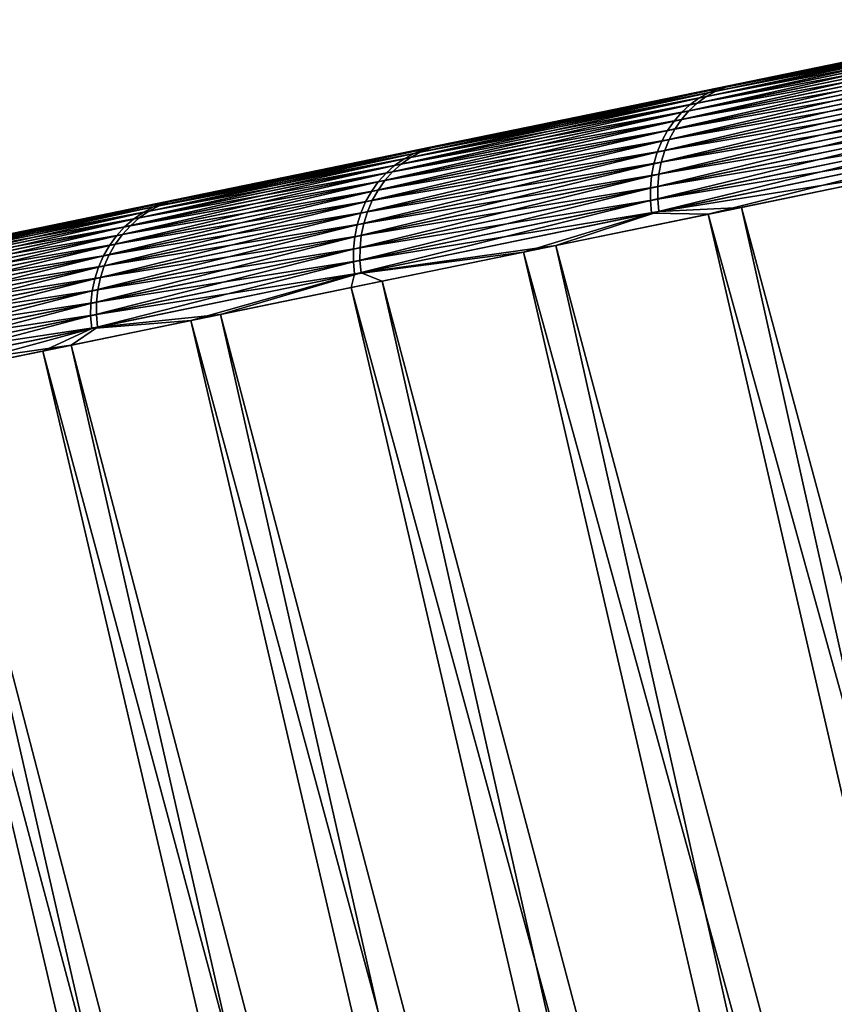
# Model space of a CAD drawing. Header units: millimetres. Extents: x 10 to 447, y 85 to 3287.
# Tile 371 of 548: x 351.68 to 355.15, y 3265.67 to 3269.86. Entities that reach past the tile are written whole.
import ezdxf

# ---------------------------------------------------------------- set-up
doc = ezdxf.new("R2010")
doc.units = ezdxf.units.MM
doc.header["$LTSCALE"] = 6.999206
for name, color, linetype in [('23', 7, 'CONTINUOUS'), ('26', 7, 'CONTINUOUS'), ('40', 7, 'CONTINUOUS')]:
    doc.layers.add(name, color=color, linetype=linetype)

msp = doc.modelspace()

# ---------------------------------------------------------------- linework, layer by layer
at = {"layer": '23', "color": 67, "linetype": 'Continuous', "true_color": 0x697045}
for points in [[(355.8469, 3269.8155, -73.8589), (355.005, 3269.6423, -72.4576), (355.3701, 3269.7174, -25.9978), (355.8469, 3269.8155, -73.8589)], [(355.3701, 3269.7174, -25.9978), (355.005, 3269.6423, -72.4576), (354.5563, 3269.55, -27.4162), (355.3701, 3269.7174, -25.9978)], [(355.005, 3269.6423, -72.4576), (354.2136, 3269.4795, -71.0261), (354.5563, 3269.55, -27.4162), (355.005, 3269.6423, -72.4576)], [(354.5563, 3269.55, -27.4162), (354.2136, 3269.4795, -71.0261), (353.7936, 3269.3931, -28.8638), (354.5563, 3269.55, -27.4162)], [(354.2136, 3269.4795, -71.0261), (353.4737, 3269.3273, -69.5661), (353.7936, 3269.3931, -28.8638), (354.2136, 3269.4795, -71.0261)], [(353.7936, 3269.3931, -28.8638), (353.4737, 3269.3273, -69.5661), (353.0829, 3269.2469, -30.3389), (353.7936, 3269.3931, -28.8638)], [(353.4737, 3269.3273, -69.5661), (352.7864, 3269.1859, -68.0796), (353.0829, 3269.2469, -30.3389), (353.4737, 3269.3273, -69.5661)], [(353.0829, 3269.2469, -30.3389), (352.7864, 3269.1859, -68.0796), (352.4253, 3269.1117, -31.8394), (353.0829, 3269.2469, -30.3389)], [(352.7864, 3269.1859, -68.0796), (352.1524, 3269.0555, -66.5685), (352.4253, 3269.1117, -31.8394), (352.7864, 3269.1859, -68.0796)], [(352.4253, 3269.1117, -31.8394), (352.1524, 3269.0555, -66.5685), (351.8217, 3268.9875, -33.3633), (352.4253, 3269.1117, -31.8394)], [(352.1524, 3269.0555, -66.5685), (351.5728, 3268.9363, -65.0349), (351.8217, 3268.9875, -33.3633), (352.1524, 3269.0555, -66.5685)], [(351.8217, 3268.9875, -33.3633), (351.5728, 3268.9363, -65.0349), (351.2727, 3268.8746, -34.9086), (351.8217, 3268.9875, -33.3633)]]:
    msp.add_3dface(points, dxfattribs=at)
at = {"layer": '26', "color": 67, "linetype": 'Continuous', "true_color": 0x697045}
for points in [[(355.5951, 3269.2354, -24.8592), (354.7563, 3269.0628, -26.247), (359.7538, 3250.4959, -25.6409), (355.5951, 3269.2354, -24.8592)], [(355.4505, 3269.2056, -73.9864), (359.7538, 3250.4959, -73.4362), (354.6148, 3269.0337, -72.5846), (355.4505, 3269.2056, -73.9864)], [(354.6148, 3269.0337, -72.5846), (358.9331, 3250.3271, -72.0436), (353.8289, 3268.8721, -71.1531), (354.6148, 3269.0337, -72.5846)], [(354.7563, 3269.0628, -26.247), (353.9666, 3268.9004, -27.6644), (358.9331, 3250.3271, -27.0335), (354.7563, 3269.0628, -26.247)], [(359.7538, 3250.4959, -73.4362), (358.9331, 3250.3271, -72.0436), (354.6148, 3269.0337, -72.5846), (359.7538, 3250.4959, -73.4362)], [(359.7538, 3250.4959, -25.6409), (354.7563, 3269.0628, -26.247), (358.9331, 3250.3271, -27.0335), (359.7538, 3250.4959, -25.6409)], [(353.9666, 3268.9004, -27.6644), (353.2269, 3268.7483, -29.1096), (358.1621, 3250.1686, -28.4554), (353.9666, 3268.9004, -27.6644)], [(358.9331, 3250.3271, -27.0335), (353.9666, 3268.9004, -27.6644), (358.1621, 3250.1686, -28.4554), (358.9331, 3250.3271, -27.0335)], [(353.8289, 3268.8721, -71.1531), (358.1621, 3250.1686, -70.6217), (353.0939, 3268.7209, -69.6938), (353.8289, 3268.8721, -71.1531)], [(358.9331, 3250.3271, -72.0436), (358.1621, 3250.1686, -70.6217), (353.8289, 3268.8721, -71.1531), (358.9331, 3250.3271, -72.0436)], [(353.2269, 3268.7483, -29.1096), (352.5382, 3268.6066, -30.581), (357.442, 3250.0204, -29.9049), (353.2269, 3268.7483, -29.1096)], [(358.1621, 3250.1686, -28.4554), (353.2269, 3268.7483, -29.1096), (357.442, 3250.0204, -29.9049), (358.1621, 3250.1686, -28.4554)], [(353.0939, 3268.7209, -69.6938), (357.442, 3250.0204, -69.1722), (352.4108, 3268.5804, -68.2084), (353.0939, 3268.7209, -69.6938)], [(358.1621, 3250.1686, -70.6217), (357.442, 3250.0204, -69.1722), (353.0939, 3268.7209, -69.6938), (358.1621, 3250.1686, -70.6217)], [(352.5382, 3268.6066, -30.581), (351.9013, 3268.4756, -32.0764), (356.7735, 3249.8829, -31.3799), (352.5382, 3268.6066, -30.581)], [(357.442, 3250.0204, -29.9049), (352.5382, 3268.6066, -30.581), (356.7735, 3249.8829, -31.3799), (357.442, 3250.0204, -29.9049)], [(352.4108, 3268.5804, -68.2084), (356.7735, 3249.8829, -67.6972), (351.7803, 3268.4507, -66.6989), (352.4108, 3268.5804, -68.2084)], [(357.442, 3250.0204, -69.1722), (356.7735, 3249.8829, -67.6972), (352.4108, 3268.5804, -68.2084), (357.442, 3250.0204, -69.1722)], [(351.7803, 3268.4507, -66.6989), (356.1577, 3249.7563, -66.1985), (351.2033, 3268.332, -65.1672), (351.7803, 3268.4507, -66.6989)], [(351.9013, 3268.4756, -32.0764), (351.3172, 3268.3555, -33.5942), (356.1577, 3249.7563, -32.8786), (351.9013, 3268.4756, -32.0764)], [(356.7735, 3249.8829, -67.6972), (356.1577, 3249.7563, -66.1985), (351.7803, 3268.4507, -66.6989), (356.7735, 3249.8829, -67.6972)], [(356.7735, 3249.8829, -31.3799), (351.9013, 3268.4756, -32.0764), (356.1577, 3249.7563, -32.8786), (356.7735, 3249.8829, -31.3799)], [(351.3172, 3268.3555, -33.5942), (350.7865, 3268.2463, -35.1322), (355.5953, 3249.6406, -34.399), (351.3172, 3268.3555, -33.5942)], [(356.1577, 3249.7563, -32.8786), (351.3172, 3268.3555, -33.5942), (355.5953, 3249.6406, -34.399), (356.1577, 3249.7563, -32.8786)], [(351.2033, 3268.332, -65.1672), (355.5953, 3249.6406, -64.6781), (350.6806, 3268.2245, -63.6154), (351.2033, 3268.332, -65.1672)], [(356.1577, 3249.7563, -66.1985), (355.5953, 3249.6406, -64.6781), (351.2033, 3268.332, -65.1672), (356.1577, 3249.7563, -66.1985)], [(350.7865, 3268.2463, -35.1322), (350.3099, 3268.1483, -36.6886), (355.087, 3249.536, -35.9392), (350.7865, 3268.2463, -35.1322)], [(355.5953, 3249.6406, -34.399), (350.7865, 3268.2463, -35.1322), (355.087, 3249.536, -35.9392), (355.5953, 3249.6406, -34.399)], [(350.2128, 3268.1283, -62.0455), (350.6806, 3268.2245, -63.6154), (352.0522, 3260.5861, -62.0466), (350.2128, 3268.1283, -62.0455)], [(355.5953, 3249.6406, -64.6781), (355.087, 3249.536, -63.1379), (350.6806, 3268.2245, -63.6154), (355.5953, 3249.6406, -64.6781)], [(350.6806, 3268.2245, -63.6154), (355.087, 3249.536, -63.1379), (353.9981, 3252.6076, -62.0478), (350.6806, 3268.2245, -63.6154)], [(352.0522, 3260.5861, -62.0466), (350.6806, 3268.2245, -63.6154), (353.9981, 3252.6076, -62.0478), (352.0522, 3260.5861, -62.0466)], [(350.3099, 3268.1483, -36.6886), (349.888, 3268.0615, -38.2614), (354.6335, 3249.4428, -37.4971), (350.3099, 3268.1483, -36.6886)], [(355.087, 3249.536, -35.9392), (350.3099, 3268.1483, -36.6886), (354.6335, 3249.4428, -37.4971), (355.087, 3249.536, -35.9392)], [(349.888, 3268.0615, -38.2614), (349.5214, 3267.9861, -39.8485), (354.2354, 3249.3609, -39.0707), (349.888, 3268.0615, -38.2614)], [(354.6335, 3249.4428, -37.4971), (349.888, 3268.0615, -38.2614), (354.2354, 3249.3609, -39.0707), (354.6335, 3249.4428, -37.4971)], [(349.5214, 3267.9861, -39.8485), (349.2105, 3267.9221, -41.448), (353.8931, 3249.2905, -40.6579), (349.5214, 3267.9861, -39.8485)], [(354.2354, 3249.3609, -39.0707), (349.5214, 3267.9861, -39.8485), (353.8931, 3249.2905, -40.6579), (354.2354, 3249.3609, -39.0707)], [(349.2105, 3267.9221, -41.448), (350.8009, 3260.4816, -42.7175), (353.6073, 3249.2317, -42.2567), (349.2105, 3267.9221, -41.448)], [(353.8931, 3249.2905, -40.6579), (349.2105, 3267.9221, -41.448), (353.6073, 3249.2317, -42.2567), (353.8931, 3249.2905, -40.6579)]]:
    msp.add_3dface(points, dxfattribs=at)
at = {"layer": '40', "color": 67, "linetype": 'Continuous', "true_color": 0x697045}
for points in [[(355.3701, 3269.7174, -25.9978), (354.6907, 3269.5747, -27.0668), (356.0867, 3269.8619, -24.7425), (355.3701, 3269.7174, -25.9978)], [(354.6907, 3269.5747, -27.0668), (356.0451, 3269.8446, -24.7135), (356.0867, 3269.8619, -24.7425), (354.6907, 3269.5747, -27.0668)], [(355.9711, 3269.8149, -74.3381), (354.5752, 3269.5277, -72.0063), (356.0106, 3269.8375, -74.3099), (355.9711, 3269.8149, -74.3381)], [(356.0106, 3269.8375, -74.3099), (354.5752, 3269.5277, -72.0063), (354.6163, 3269.5507, -71.9807), (356.0106, 3269.8375, -74.3099)], [(354.6064, 3269.5342, -27.0149), (355.9688, 3269.7944, -24.6578), (356.0056, 3269.822, -24.6852), (354.6064, 3269.5342, -27.0149)], [(354.6064, 3269.5342, -27.0149), (356.0056, 3269.822, -24.6852), (354.6475, 3269.5571, -27.0406), (354.6064, 3269.5342, -27.0149)], [(356.0106, 3269.8375, -74.3099), (354.6163, 3269.5507, -71.9807), (356.0523, 3269.8548, -74.281), (356.0106, 3269.8375, -74.3099)], [(356.0523, 3269.8548, -74.281), (354.6163, 3269.5507, -71.9807), (354.6595, 3269.5683, -71.9546), (356.0523, 3269.8548, -74.281)], [(354.6475, 3269.5571, -27.0406), (356.0056, 3269.822, -24.6852), (356.0451, 3269.8446, -24.7135), (354.6475, 3269.5571, -27.0406)], [(354.6475, 3269.5571, -27.0406), (356.0451, 3269.8446, -24.7135), (354.6907, 3269.5747, -27.0668), (354.6475, 3269.5571, -27.0406)], [(355.8469, 3269.8155, -73.8589), (356.0523, 3269.8548, -74.281), (354.6595, 3269.5683, -71.9546), (355.8469, 3269.8155, -73.8589)], [(355.9003, 3269.7549, -74.3913), (354.5014, 3269.4672, -72.0545), (355.9342, 3269.7873, -74.3654), (355.9003, 3269.7549, -74.3913)], [(355.9342, 3269.7873, -74.3654), (354.5014, 3269.4672, -72.0545), (354.5367, 3269.4998, -72.031), (355.9342, 3269.7873, -74.3654)], [(355.9342, 3269.7873, -74.3654), (354.5367, 3269.4998, -72.031), (355.9711, 3269.8149, -74.3381), (355.9342, 3269.7873, -74.3654)], [(355.9711, 3269.8149, -74.3381), (354.5367, 3269.4998, -72.031), (354.5752, 3269.5277, -72.0063), (355.9711, 3269.8149, -74.3381)], [(354.568, 3269.5062, -26.9902), (355.9349, 3269.7621, -24.6318), (355.9688, 3269.7944, -24.6578), (354.568, 3269.5062, -26.9902)], [(354.568, 3269.5062, -26.9902), (355.9688, 3269.7944, -24.6578), (354.6064, 3269.5342, -27.0149), (354.568, 3269.5062, -26.9902)], [(355.005, 3269.6423, -72.4576), (355.8469, 3269.8155, -73.8589), (354.6595, 3269.5683, -71.9546), (355.005, 3269.6423, -72.4576)], [(355.8698, 3269.7183, -74.4157), (354.4695, 3269.4303, -72.0766), (355.9003, 3269.7549, -74.3913), (355.8698, 3269.7183, -74.4157)], [(355.9003, 3269.7549, -74.3913), (354.4695, 3269.4303, -72.0766), (354.5014, 3269.4672, -72.0545), (355.9003, 3269.7549, -74.3913)], [(354.5327, 3269.4736, -26.9666), (355.9044, 3269.7254, -24.6074), (355.9349, 3269.7621, -24.6318), (354.5327, 3269.4736, -26.9666)], [(354.5327, 3269.4736, -26.9666), (355.9349, 3269.7621, -24.6318), (354.568, 3269.5062, -26.9902), (354.5327, 3269.4736, -26.9666)], [(355.8431, 3269.6777, -74.4382), (354.4415, 3269.3894, -72.097), (355.8698, 3269.7183, -74.4157), (355.8431, 3269.6777, -74.4382)], [(355.8698, 3269.7183, -74.4157), (354.4415, 3269.3894, -72.097), (354.4695, 3269.4303, -72.0766), (355.8698, 3269.7183, -74.4157)], [(354.5008, 3269.4367, -26.9445), (355.8777, 3269.6848, -24.5849), (355.9044, 3269.7254, -24.6074), (354.5008, 3269.4367, -26.9445)], [(354.5008, 3269.4367, -26.9445), (355.9044, 3269.7254, -24.6074), (354.5327, 3269.4736, -26.9666), (354.5008, 3269.4367, -26.9445)], [(355.3701, 3269.7174, -25.9978), (354.5563, 3269.55, -27.4162), (354.6907, 3269.5747, -27.0668), (355.3701, 3269.7174, -25.9978)], [(355.8203, 3269.6337, -74.4585), (354.4176, 3269.3452, -72.1154), (355.8431, 3269.6777, -74.4382), (355.8203, 3269.6337, -74.4585)], [(355.8431, 3269.6777, -74.4382), (354.4176, 3269.3452, -72.1154), (354.4415, 3269.3894, -72.097), (355.8431, 3269.6777, -74.4382)], [(354.4728, 3269.3959, -26.9241), (355.855, 3269.6408, -24.5645), (355.8777, 3269.6848, -24.5849), (354.4728, 3269.3959, -26.9241)], [(354.4728, 3269.3959, -26.9241), (355.8777, 3269.6848, -24.5849), (354.5008, 3269.4367, -26.9445), (354.4728, 3269.3959, -26.9241)], [(354.2136, 3269.4795, -71.0261), (355.005, 3269.6423, -72.4576), (354.6595, 3269.5683, -71.9546), (354.2136, 3269.4795, -71.0261)], [(355.8019, 3269.5867, -74.4765), (354.3982, 3269.298, -72.1317), (355.8203, 3269.6337, -74.4585), (355.8019, 3269.5867, -74.4765)], [(355.8203, 3269.6337, -74.4585), (354.3982, 3269.298, -72.1317), (354.4176, 3269.3452, -72.1154), (355.8203, 3269.6337, -74.4585)], [(354.449, 3269.3516, -26.9056), (355.8366, 3269.5938, -24.5465), (355.855, 3269.6408, -24.5645), (354.449, 3269.3516, -26.9056)], [(354.449, 3269.3516, -26.9056), (355.855, 3269.6408, -24.5645), (354.4728, 3269.3959, -26.9241), (354.449, 3269.3516, -26.9056)], [(354.6163, 3269.5507, -71.9807), (353.3619, 3269.2926, -69.5701), (354.6595, 3269.5683, -71.9546), (354.6163, 3269.5507, -71.9807)], [(354.6595, 3269.5683, -71.9546), (353.3619, 3269.2926, -69.5701), (353.4066, 3269.3106, -69.5467), (354.6595, 3269.5683, -71.9546)], [(354.2136, 3269.4795, -71.0261), (354.6595, 3269.5683, -71.9546), (353.4066, 3269.3106, -69.5467), (354.2136, 3269.4795, -71.0261)], [(353.7936, 3269.3931, -28.8638), (353.4344, 3269.3163, -29.4729), (354.6907, 3269.5747, -27.0668), (353.7936, 3269.3931, -28.8638)], [(353.4344, 3269.3163, -29.4729), (354.6475, 3269.5571, -27.0406), (354.6907, 3269.5747, -27.0668), (353.4344, 3269.3163, -29.4729)], [(354.5563, 3269.55, -27.4162), (353.7936, 3269.3931, -28.8638), (354.6907, 3269.5747, -27.0668), (354.5563, 3269.55, -27.4162)], [(355.7881, 3269.5373, -74.4918), (354.3834, 3269.2484, -72.1456), (355.8019, 3269.5867, -74.4765), (355.7881, 3269.5373, -74.4918)], [(355.8019, 3269.5867, -74.4765), (354.3834, 3269.2484, -72.1456), (354.3982, 3269.298, -72.1317), (355.8019, 3269.5867, -74.4765)], [(354.4296, 3269.3044, -26.8893), (355.8228, 3269.5445, -24.5311), (355.8366, 3269.5938, -24.5465), (354.4296, 3269.3044, -26.8893)], [(354.4296, 3269.3044, -26.8893), (355.8366, 3269.5938, -24.5465), (354.449, 3269.3516, -26.9056), (354.4296, 3269.3044, -26.8893)], [(354.5367, 3269.4998, -72.031), (353.2795, 3269.2412, -69.615), (354.5752, 3269.5277, -72.0063), (354.5367, 3269.4998, -72.031)], [(354.5752, 3269.5277, -72.0063), (353.2795, 3269.2412, -69.615), (353.3193, 3269.2694, -69.5929), (354.5752, 3269.5277, -72.0063)], [(354.5752, 3269.5277, -72.0063), (353.3193, 3269.2694, -69.5929), (354.6163, 3269.5507, -71.9807), (354.5752, 3269.5277, -72.0063)], [(354.6163, 3269.5507, -71.9807), (353.3193, 3269.2694, -69.5929), (353.3619, 3269.2926, -69.5701), (354.6163, 3269.5507, -71.9807)], [(353.3473, 3269.2752, -29.4265), (354.568, 3269.5062, -26.9902), (354.6064, 3269.5342, -27.0149), (353.3473, 3269.2752, -29.4265)], [(353.3473, 3269.2752, -29.4265), (354.6064, 3269.5342, -27.0149), (353.3897, 3269.2984, -29.4494), (353.3473, 3269.2752, -29.4265)], [(353.3897, 3269.2984, -29.4494), (354.6064, 3269.5342, -27.0149), (354.6475, 3269.5571, -27.0406), (353.3897, 3269.2984, -29.4494)], [(353.3897, 3269.2984, -29.4494), (354.6475, 3269.5571, -27.0406), (353.4344, 3269.3163, -29.4729), (353.3897, 3269.2984, -29.4494)], [(355.7789, 3269.4861, -74.5045), (354.3735, 3269.197, -72.157), (355.7881, 3269.5373, -74.4918), (355.7789, 3269.4861, -74.5045)], [(355.7881, 3269.5373, -74.4918), (354.3735, 3269.197, -72.157), (354.3834, 3269.2484, -72.1456), (355.7881, 3269.5373, -74.4918)], [(354.4149, 3269.2549, -26.8753), (355.8136, 3269.4933, -24.5185), (355.8228, 3269.5445, -24.5311), (354.4149, 3269.2549, -26.8753)], [(354.4149, 3269.2549, -26.8753), (355.8228, 3269.5445, -24.5311), (354.4296, 3269.3044, -26.8893), (354.4149, 3269.2549, -26.8753)], [(354.5014, 3269.4672, -72.0545), (353.2428, 3269.2083, -69.636), (354.5367, 3269.4998, -72.031), (354.5014, 3269.4672, -72.0545)], [(354.5367, 3269.4998, -72.031), (353.2428, 3269.2083, -69.636), (353.2795, 3269.2412, -69.615), (354.5367, 3269.4998, -72.031)], [(353.3075, 3269.247, -29.4044), (354.5327, 3269.4736, -26.9666), (354.568, 3269.5062, -26.9902), (353.3075, 3269.247, -29.4044)], [(353.3075, 3269.247, -29.4044), (354.568, 3269.5062, -26.9902), (353.3473, 3269.2752, -29.4265), (353.3075, 3269.247, -29.4044)], [(355.7745, 3269.4336, -74.5142), (354.3686, 3269.1445, -72.1659), (355.7789, 3269.4861, -74.5045), (355.7745, 3269.4336, -74.5142)], [(355.7789, 3269.4861, -74.5045), (354.3686, 3269.1445, -72.1659), (354.3735, 3269.197, -72.157), (355.7789, 3269.4861, -74.5045)], [(354.405, 3269.2035, -26.8638), (355.8092, 3269.4408, -24.5087), (355.8136, 3269.4933, -24.5185), (354.405, 3269.2035, -26.8638)], [(354.405, 3269.2035, -26.8638), (355.8136, 3269.4933, -24.5185), (354.4149, 3269.2549, -26.8753), (354.405, 3269.2035, -26.8638)], [(354.4695, 3269.4303, -72.0766), (353.2097, 3269.1711, -69.6557), (354.5014, 3269.4672, -72.0545), (354.4695, 3269.4303, -72.0766)], [(354.5014, 3269.4672, -72.0545), (353.2097, 3269.1711, -69.6557), (353.2428, 3269.2083, -69.636), (354.5014, 3269.4672, -72.0545)], [(353.2708, 3269.2141, -29.3834), (354.5008, 3269.4367, -26.9445), (354.5327, 3269.4736, -26.9666), (353.2708, 3269.2141, -29.3834)], [(353.2708, 3269.2141, -29.3834), (354.5327, 3269.4736, -26.9666), (353.3075, 3269.247, -29.4044), (353.2708, 3269.2141, -29.3834)], [(353.4737, 3269.3273, -69.5661), (354.2136, 3269.4795, -71.0261), (353.4066, 3269.3106, -69.5467), (353.4737, 3269.3273, -69.5661)], [(354.4415, 3269.3894, -72.097), (353.1806, 3269.1301, -69.6738), (354.4695, 3269.4303, -72.0766), (354.4415, 3269.3894, -72.097)], [(354.4695, 3269.4303, -72.0766), (353.1806, 3269.1301, -69.6738), (353.2097, 3269.1711, -69.6557), (354.4695, 3269.4303, -72.0766)], [(353.2377, 3269.1769, -29.3636), (354.4728, 3269.3959, -26.9241), (354.5008, 3269.4367, -26.9445), (353.2377, 3269.1769, -29.3636)], [(353.2377, 3269.1769, -29.3636), (354.5008, 3269.4367, -26.9445), (353.2708, 3269.2141, -29.3834), (353.2377, 3269.1769, -29.3636)], [(355.7749, 3269.3805, -74.5209), (354.3686, 3269.0913, -72.1719), (355.7745, 3269.4336, -74.5142), (355.7749, 3269.3805, -74.5209)], [(355.7745, 3269.4336, -74.5142), (354.3686, 3269.0913, -72.1719), (354.3686, 3269.1445, -72.1659), (355.7745, 3269.4336, -74.5142)], [(354.4, 3269.1509, -26.855), (355.8096, 3269.3877, -24.502), (355.8092, 3269.4408, -24.5087), (354.4, 3269.1509, -26.855)], [(354.4, 3269.1509, -26.855), (355.8092, 3269.4408, -24.5087), (354.405, 3269.2035, -26.8638), (354.4, 3269.1509, -26.855)], [(353.7936, 3269.3931, -28.8638), (353.0829, 3269.2469, -30.3389), (353.4344, 3269.3163, -29.4729), (353.7936, 3269.3931, -28.8638)], [(354.4176, 3269.3452, -72.1154), (353.1557, 3269.0856, -69.6903), (354.4415, 3269.3894, -72.097), (354.4176, 3269.3452, -72.1154)], [(354.4415, 3269.3894, -72.097), (353.1557, 3269.0856, -69.6903), (353.1806, 3269.1301, -69.6738), (354.4415, 3269.3894, -72.097)], [(353.2086, 3269.1358, -29.3454), (354.449, 3269.3516, -26.9056), (354.4728, 3269.3959, -26.9241), (353.2086, 3269.1358, -29.3454)], [(353.2086, 3269.1358, -29.3454), (354.4728, 3269.3959, -26.9241), (353.2377, 3269.1769, -29.3636), (353.2086, 3269.1358, -29.3454)], [(355.7749, 3269.3805, -74.5209), (354.3737, 3269.038, -72.1752), (354.3686, 3269.0913, -72.1719), (355.7749, 3269.3805, -74.5209)], [(355.7801, 3269.3273, -74.5245), (354.3737, 3269.038, -72.1752), (355.7749, 3269.3805, -74.5209), (355.7801, 3269.3273, -74.5245)], [(354.4001, 3269.0977, -26.8489), (355.8096, 3269.3877, -24.502), (354.4, 3269.1509, -26.855), (354.4001, 3269.0977, -26.8489)], [(354.4001, 3269.0977, -26.8489), (355.8149, 3269.3345, -24.4983), (355.8096, 3269.3877, -24.502), (354.4001, 3269.0977, -26.8489)], [(352.7864, 3269.1859, -68.0796), (353.4737, 3269.3273, -69.5661), (353.4066, 3269.3106, -69.5467), (352.7864, 3269.1859, -68.0796)], [(354.3982, 3269.298, -72.1317), (353.1354, 3269.0382, -69.7048), (354.4176, 3269.3452, -72.1154), (354.3982, 3269.298, -72.1317)], [(354.4176, 3269.3452, -72.1154), (353.1354, 3269.0382, -69.7048), (353.1557, 3269.0856, -69.6903), (354.4176, 3269.3452, -72.1154)], [(353.1837, 3269.0914, -29.3289), (354.4296, 3269.3044, -26.8893), (354.449, 3269.3516, -26.9056), (353.1837, 3269.0914, -29.3289)], [(353.1837, 3269.0914, -29.3289), (354.449, 3269.3516, -26.9056), (353.2086, 3269.1358, -29.3454), (353.1837, 3269.0914, -29.3289)], [(355.7801, 3269.3273, -74.5245), (354.6148, 3269.0337, -72.5846), (354.3737, 3269.038, -72.1752), (355.7801, 3269.3273, -74.5245)], [(354.4052, 3269.0445, -26.8456), (355.8149, 3269.3345, -24.4983), (354.4001, 3269.0977, -26.8489), (354.4052, 3269.0445, -26.8456)], [(354.4052, 3269.0445, -26.8456), (355.5951, 3269.2354, -24.8592), (355.8149, 3269.3345, -24.4983), (354.4052, 3269.0445, -26.8456)], [(355.4505, 3269.2056, -73.9864), (354.6148, 3269.0337, -72.5846), (355.7801, 3269.3273, -74.5245), (355.4505, 3269.2056, -73.9864)], [(353.3193, 3269.2694, -69.5929), (352.2082, 3269.0409, -67.1067), (353.3619, 3269.2926, -69.5701), (353.3193, 3269.2694, -69.5929)], [(353.3619, 3269.2926, -69.5701), (352.2082, 3269.0409, -67.1067), (352.252, 3269.0644, -67.0866), (353.3619, 3269.2926, -69.5701)], [(352.2327, 3269.0459, -31.9112), (353.3075, 3269.247, -29.4044), (353.3473, 3269.2752, -29.4265), (352.2327, 3269.0459, -31.9112)], [(352.2327, 3269.0459, -31.9112), (353.3473, 3269.2752, -29.4265), (352.2764, 3269.0694, -31.9313), (352.2327, 3269.0459, -31.9112)], [(353.3619, 3269.2926, -69.5701), (352.252, 3269.0644, -67.0866), (353.4066, 3269.3106, -69.5467), (353.3619, 3269.2926, -69.5701)], [(353.4066, 3269.3106, -69.5467), (352.252, 3269.0644, -67.0866), (352.298, 3269.0826, -67.0662), (353.4066, 3269.3106, -69.5467)], [(352.2764, 3269.0694, -31.9313), (353.3473, 3269.2752, -29.4265), (353.3897, 3269.2984, -29.4494), (352.2764, 3269.0694, -31.9313)], [(352.2764, 3269.0694, -31.9313), (353.3897, 3269.2984, -29.4494), (352.3224, 3269.0876, -31.9518), (352.2764, 3269.0694, -31.9313)], [(352.7864, 3269.1859, -68.0796), (353.4066, 3269.3106, -69.5467), (352.298, 3269.0826, -67.0662), (352.7864, 3269.1859, -68.0796)], [(352.4253, 3269.1117, -31.8394), (352.3224, 3269.0876, -31.9518), (353.4344, 3269.3163, -29.4729), (352.4253, 3269.1117, -31.8394)], [(352.3224, 3269.0876, -31.9518), (353.3897, 3269.2984, -29.4494), (353.4344, 3269.3163, -29.4729), (352.3224, 3269.0876, -31.9518)], [(353.0829, 3269.2469, -30.3389), (352.4253, 3269.1117, -31.8394), (353.4344, 3269.3163, -29.4729), (353.0829, 3269.2469, -30.3389)], [(354.3834, 3269.2484, -72.1456), (353.1198, 3268.9885, -69.7172), (354.3982, 3269.298, -72.1317), (354.3834, 3269.2484, -72.1456)], [(354.3982, 3269.298, -72.1317), (353.1198, 3268.9885, -69.7172), (353.1354, 3269.0382, -69.7048), (354.3982, 3269.298, -72.1317)], [(353.1634, 3269.044, -29.3143), (354.4149, 3269.2549, -26.8753), (354.4296, 3269.3044, -26.8893), (353.1634, 3269.044, -29.3143)], [(353.1634, 3269.044, -29.3143), (354.4296, 3269.3044, -26.8893), (353.1837, 3269.0914, -29.3289), (353.1634, 3269.044, -29.3143)], [(353.2428, 3269.2083, -69.636), (352.1293, 3268.9793, -67.1444), (353.2795, 3269.2412, -69.615), (353.2428, 3269.2083, -69.636)], [(353.2795, 3269.2412, -69.615), (352.1293, 3268.9793, -67.1444), (352.1672, 3269.0124, -67.126), (353.2795, 3269.2412, -69.615)], [(353.2795, 3269.2412, -69.615), (352.1672, 3269.0124, -67.126), (353.3193, 3269.2694, -69.5929), (353.2795, 3269.2412, -69.615)], [(353.3193, 3269.2694, -69.5929), (352.1672, 3269.0124, -67.126), (352.2082, 3269.0409, -67.1067), (353.3193, 3269.2694, -69.5929)], [(352.1917, 3269.0175, -31.8918), (353.2708, 3269.2141, -29.3834), (353.3075, 3269.247, -29.4044), (352.1917, 3269.0175, -31.8918)], [(352.1917, 3269.0175, -31.8918), (353.3075, 3269.247, -29.4044), (352.2327, 3269.0459, -31.9112), (352.1917, 3269.0175, -31.8918)], [(354.3735, 3269.197, -72.157), (353.1093, 3268.937, -69.7274), (354.3834, 3269.2484, -72.1456), (354.3735, 3269.197, -72.157)], [(354.3834, 3269.2484, -72.1456), (353.1093, 3268.937, -69.7274), (353.1198, 3268.9885, -69.7172), (354.3834, 3269.2484, -72.1456)], [(353.1479, 3268.9943, -29.3019), (354.405, 3269.2035, -26.8638), (354.4149, 3269.2549, -26.8753), (353.1479, 3268.9943, -29.3019)], [(353.1479, 3268.9943, -29.3019), (354.4149, 3269.2549, -26.8753), (353.1634, 3269.044, -29.3143), (353.1479, 3268.9943, -29.3019)], [(354.7563, 3269.0628, -26.247), (355.5951, 3269.2354, -24.8592), (354.4052, 3269.0445, -26.8456), (354.7563, 3269.0628, -26.247)], [(353.2097, 3269.1711, -69.6557), (352.0951, 3268.9419, -67.1616), (353.2428, 3269.2083, -69.636), (353.2097, 3269.1711, -69.6557)], [(353.2428, 3269.2083, -69.636), (352.0951, 3268.9419, -67.1616), (352.1293, 3268.9793, -67.1444), (353.2428, 3269.2083, -69.636)], [(352.1538, 3268.9843, -31.8734), (353.2377, 3269.1769, -29.3636), (353.2708, 3269.2141, -29.3834), (352.1538, 3268.9843, -31.8734)], [(352.1538, 3268.9843, -31.8734), (353.2708, 3269.2141, -29.3834), (352.1917, 3269.0175, -31.8918), (352.1538, 3268.9843, -31.8734)], [(354.3686, 3269.1445, -72.1659), (353.1038, 3268.8843, -69.7353), (354.3735, 3269.197, -72.157), (354.3686, 3269.1445, -72.1659)], [(354.3735, 3269.197, -72.157), (353.1038, 3268.8843, -69.7353), (353.1093, 3268.937, -69.7274), (354.3735, 3269.197, -72.157)], [(353.1374, 3268.9428, -29.2916), (354.4, 3269.1509, -26.855), (354.405, 3269.2035, -26.8638), (353.1374, 3268.9428, -29.2916)], [(353.1374, 3268.9428, -29.2916), (354.405, 3269.2035, -26.8638), (353.1479, 3268.9943, -29.3019), (353.1374, 3268.9428, -29.2916)], [(353.1806, 3269.1301, -69.6738), (352.065, 3268.9006, -67.1775), (353.2097, 3269.1711, -69.6557), (353.1806, 3269.1301, -69.6738)], [(353.2097, 3269.1711, -69.6557), (352.065, 3268.9006, -67.1775), (352.0951, 3268.9419, -67.1616), (353.2097, 3269.1711, -69.6557)], [(352.1197, 3268.9469, -31.856), (353.2086, 3269.1358, -29.3454), (353.2377, 3269.1769, -29.3636), (352.1197, 3268.9469, -31.856)], [(352.1197, 3268.9469, -31.856), (353.2377, 3269.1769, -29.3636), (352.1538, 3268.9843, -31.8734), (352.1197, 3268.9469, -31.856)], [(352.1524, 3269.0555, -66.5685), (352.7864, 3269.1859, -68.0796), (352.298, 3269.0826, -67.0662), (352.1524, 3269.0555, -66.5685)], [(353.1319, 3268.8901, -29.2837), (354.4001, 3269.0977, -26.8489), (354.4, 3269.1509, -26.855), (353.1319, 3268.8901, -29.2837)], [(353.1319, 3268.8901, -29.2837), (354.4, 3269.1509, -26.855), (353.1374, 3268.9428, -29.2916), (353.1319, 3268.8901, -29.2837)], [(352.4253, 3269.1117, -31.8394), (351.8217, 3268.9875, -33.3633), (352.3224, 3269.0876, -31.9518), (352.4253, 3269.1117, -31.8394)], [(353.1557, 3269.0856, -69.6903), (352.0392, 3268.8559, -67.1919), (353.1806, 3269.1301, -69.6738), (353.1557, 3269.0856, -69.6903)], [(353.1806, 3269.1301, -69.6738), (352.0392, 3268.8559, -67.1919), (352.065, 3268.9006, -67.1775), (353.1806, 3269.1301, -69.6738)], [(352.0895, 3268.9056, -31.8401), (353.1837, 3269.0914, -29.3289), (353.2086, 3269.1358, -29.3454), (352.0895, 3268.9056, -31.8401)], [(352.0895, 3268.9056, -31.8401), (353.2086, 3269.1358, -29.3454), (352.1197, 3268.9469, -31.856), (352.0895, 3268.9056, -31.8401)], [(354.3686, 3269.0913, -72.1719), (353.1035, 3268.831, -69.7407), (354.3686, 3269.1445, -72.1659), (354.3686, 3269.0913, -72.1719)], [(354.3686, 3269.1445, -72.1659), (353.1035, 3268.831, -69.7407), (353.1038, 3268.8843, -69.7353), (354.3686, 3269.1445, -72.1659)], [(352.252, 3269.0644, -67.0866), (351.2907, 3268.8666, -64.5394), (352.298, 3269.0826, -67.0662), (352.252, 3269.0644, -67.0866)], [(352.298, 3269.0826, -67.0662), (351.2907, 3268.8666, -64.5394), (351.3378, 3268.8851, -64.5219), (352.298, 3269.0826, -67.0662)], [(351.3116, 3268.8709, -34.4771), (352.2327, 3269.0459, -31.9112), (352.2764, 3269.0694, -31.9313), (351.3116, 3268.8709, -34.4771)], [(351.3116, 3268.8709, -34.4771), (352.2764, 3269.0694, -31.9313), (351.3587, 3268.8894, -34.4946), (351.3116, 3268.8709, -34.4771)], [(352.1524, 3269.0555, -66.5685), (352.298, 3269.0826, -67.0662), (351.3378, 3268.8851, -64.5219), (352.1524, 3269.0555, -66.5685)], [(351.8217, 3268.9875, -33.3633), (351.3587, 3268.8894, -34.4946), (352.3224, 3269.0876, -31.9518), (351.8217, 3268.9875, -33.3633)], [(351.3587, 3268.8894, -34.4946), (352.2764, 3269.0694, -31.9313), (352.3224, 3269.0876, -31.9518), (351.3587, 3268.8894, -34.4946)], [(353.1354, 3269.0382, -69.7048), (352.018, 3268.8084, -67.2046), (353.1557, 3269.0856, -69.6903), (353.1354, 3269.0382, -69.7048)], [(353.1557, 3269.0856, -69.6903), (352.018, 3268.8084, -67.2046), (352.0392, 3268.8559, -67.1919), (353.1557, 3269.0856, -69.6903)], [(352.0637, 3268.861, -31.8256), (353.1634, 3269.044, -29.3143), (353.1837, 3269.0914, -29.3289), (352.0637, 3268.861, -31.8256)], [(352.0637, 3268.861, -31.8256), (353.1837, 3269.0914, -29.3289), (352.0895, 3268.9056, -31.8401), (352.0637, 3268.861, -31.8256)], [(354.3686, 3269.0913, -72.1719), (353.1084, 3268.7778, -69.7437), (353.1035, 3268.831, -69.7407), (354.3686, 3269.0913, -72.1719)], [(354.3737, 3269.038, -72.1752), (353.1084, 3268.7778, -69.7437), (354.3686, 3269.0913, -72.1719), (354.3737, 3269.038, -72.1752)], [(353.1316, 3268.8368, -29.2783), (354.4052, 3269.0445, -26.8456), (354.4001, 3269.0977, -26.8489), (353.1316, 3268.8368, -29.2783)], [(353.1316, 3268.8368, -29.2783), (354.4001, 3269.0977, -26.8489), (353.1319, 3268.8901, -29.2837), (353.1316, 3268.8368, -29.2783)], [(352.1672, 3269.0124, -67.126), (351.2037, 3268.8142, -64.5731), (352.2082, 3269.0409, -67.1067), (352.1672, 3269.0124, -67.126)], [(352.2082, 3269.0409, -67.1067), (351.2037, 3268.8142, -64.5731), (351.2458, 3268.8429, -64.5566), (352.2082, 3269.0409, -67.1067)], [(352.2082, 3269.0409, -67.1067), (351.2458, 3268.8429, -64.5566), (352.252, 3269.0644, -67.0866), (352.2082, 3269.0409, -67.1067)], [(352.252, 3269.0644, -67.0866), (351.2458, 3268.8429, -64.5566), (351.2907, 3268.8666, -64.5394), (352.252, 3269.0644, -67.0866)], [(351.2668, 3268.8472, -34.4599), (352.1917, 3269.0175, -31.8918), (352.2327, 3269.0459, -31.9112), (351.2668, 3268.8472, -34.4599)], [(351.2668, 3268.8472, -34.4599), (352.2327, 3269.0459, -31.9112), (351.3116, 3268.8709, -34.4771), (351.2668, 3268.8472, -34.4599)], [(351.5728, 3268.9363, -65.0349), (352.1524, 3269.0555, -66.5685), (351.3378, 3268.8851, -64.5219), (351.5728, 3268.9363, -65.0349)], [(353.1198, 3268.9885, -69.7172), (352.0018, 3268.7585, -67.2155), (353.1354, 3269.0382, -69.7048), (353.1198, 3268.9885, -69.7172)], [(353.1354, 3269.0382, -69.7048), (352.0018, 3268.7585, -67.2155), (352.018, 3268.8084, -67.2046), (353.1354, 3269.0382, -69.7048)], [(352.0426, 3268.8135, -31.8129), (353.1479, 3268.9943, -29.3019), (353.1634, 3269.044, -29.3143), (352.0426, 3268.8135, -31.8129)], [(352.0426, 3268.8135, -31.8129), (353.1634, 3269.044, -29.3143), (352.0637, 3268.861, -31.8256), (352.0426, 3268.8135, -31.8129)], [(354.3737, 3269.038, -72.1752), (353.8289, 3268.8721, -71.1531), (353.1084, 3268.7778, -69.7437), (354.3737, 3269.038, -72.1752)], [(353.1365, 3268.7836, -29.2753), (354.4052, 3269.0445, -26.8456), (353.1316, 3268.8368, -29.2783), (353.1365, 3268.7836, -29.2753)], [(353.1365, 3268.7836, -29.2753), (353.9666, 3268.9004, -27.6644), (354.4052, 3269.0445, -26.8456), (353.1365, 3268.7836, -29.2753)], [(354.6148, 3269.0337, -72.5846), (353.8289, 3268.8721, -71.1531), (354.3737, 3269.038, -72.1752), (354.6148, 3269.0337, -72.5846)], [(353.9666, 3268.9004, -27.6644), (354.7563, 3269.0628, -26.247), (354.4052, 3269.0445, -26.8456), (353.9666, 3268.9004, -27.6644)], [(352.1293, 3268.9793, -67.1444), (351.1649, 3268.7809, -64.5888), (352.1672, 3269.0124, -67.126), (352.1293, 3268.9793, -67.1444)], [(352.1672, 3269.0124, -67.126), (351.1649, 3268.7809, -64.5888), (351.2037, 3268.8142, -64.5731), (352.1672, 3269.0124, -67.126)], [(351.1858, 3268.7852, -34.4275), (352.1197, 3268.9469, -31.856), (352.1538, 3268.9843, -31.8734), (351.1858, 3268.7852, -34.4275)], [(351.1858, 3268.7852, -34.4275), (352.1538, 3268.9843, -31.8734), (351.2247, 3268.8186, -34.4433), (351.1858, 3268.7852, -34.4275)], [(351.2247, 3268.8186, -34.4433), (352.1538, 3268.9843, -31.8734), (352.1917, 3269.0175, -31.8918), (351.2247, 3268.8186, -34.4433)], [(351.2247, 3268.8186, -34.4433), (352.1917, 3269.0175, -31.8918), (351.2668, 3268.8472, -34.4599), (351.2247, 3268.8186, -34.4433)], [(351.8217, 3268.9875, -33.3633), (351.2727, 3268.8746, -34.9086), (351.3587, 3268.8894, -34.4946), (351.8217, 3268.9875, -33.3633)], [(353.1093, 3268.937, -69.7274), (351.9907, 3268.7069, -67.2245), (353.1198, 3268.9885, -69.7172), (353.1093, 3268.937, -69.7274)], [(353.1198, 3268.9885, -69.7172), (351.9907, 3268.7069, -67.2245), (352.0018, 3268.7585, -67.2155), (353.1198, 3268.9885, -69.7172)], [(352.0264, 3268.7636, -31.8019), (353.1374, 3268.9428, -29.2916), (353.1479, 3268.9943, -29.3019), (352.0264, 3268.7636, -31.8019)], [(352.0264, 3268.7636, -31.8019), (353.1479, 3268.9943, -29.3019), (352.0426, 3268.8135, -31.8129), (352.0264, 3268.7636, -31.8019)], [(352.065, 3268.9006, -67.1775), (351.0987, 3268.7018, -64.6171), (352.0951, 3268.9419, -67.1616), (352.065, 3268.9006, -67.1775)], [(352.0951, 3268.9419, -67.1616), (351.0987, 3268.7018, -64.6171), (351.1297, 3268.7433, -64.6035), (352.0951, 3268.9419, -67.1616)], [(352.0951, 3268.9419, -67.1616), (351.1297, 3268.7433, -64.6035), (352.1293, 3268.9793, -67.1444), (352.0951, 3268.9419, -67.1616)], [(352.1293, 3268.9793, -67.1444), (351.1297, 3268.7433, -64.6035), (351.1649, 3268.7809, -64.5888), (352.1293, 3268.9793, -67.1444)], [(351.1507, 3268.7476, -34.4127), (352.0895, 3268.9056, -31.8401), (352.1197, 3268.9469, -31.856), (351.1507, 3268.7476, -34.4127)], [(351.1507, 3268.7476, -34.4127), (352.1197, 3268.9469, -31.856), (351.1858, 3268.7852, -34.4275), (351.1507, 3268.7476, -34.4127)], [(352.0153, 3268.712, -31.7929), (353.1319, 3268.8901, -29.2837), (353.1374, 3268.9428, -29.2916), (352.0153, 3268.712, -31.7929)], [(352.0153, 3268.712, -31.7929), (353.1374, 3268.9428, -29.2916), (352.0264, 3268.7636, -31.8019), (352.0153, 3268.712, -31.7929)], [(352.0392, 3268.8559, -67.1919), (351.0721, 3268.657, -64.6294), (352.065, 3268.9006, -67.1775), (352.0392, 3268.8559, -67.1919)], [(352.065, 3268.9006, -67.1775), (351.0721, 3268.657, -64.6294), (351.0987, 3268.7018, -64.6171), (352.065, 3268.9006, -67.1775)], [(351.1197, 3268.7062, -34.3991), (352.0637, 3268.861, -31.8256), (352.0895, 3268.9056, -31.8401), (351.1197, 3268.7062, -34.3991)], [(351.1197, 3268.7062, -34.3991), (352.0895, 3268.9056, -31.8401), (351.1507, 3268.7476, -34.4127), (351.1197, 3268.7062, -34.3991)], [(353.1038, 3268.8843, -69.7353), (351.9848, 3268.6541, -67.2314), (353.1093, 3268.937, -69.7274), (353.1038, 3268.8843, -69.7353)], [(353.1093, 3268.937, -69.7274), (351.9848, 3268.6541, -67.2314), (351.9907, 3268.7069, -67.2245), (353.1093, 3268.937, -69.7274)], [(353.2269, 3268.7483, -29.1096), (353.9666, 3268.9004, -27.6644), (353.1365, 3268.7836, -29.2753), (353.2269, 3268.7483, -29.1096)], [(352.018, 3268.8084, -67.2046), (351.0503, 3268.6093, -64.6403), (352.0392, 3268.8559, -67.1919), (352.018, 3268.8084, -67.2046)], [(352.0392, 3268.8559, -67.1919), (351.0503, 3268.6093, -64.6403), (351.0721, 3268.657, -64.6294), (352.0392, 3268.8559, -67.1919)], [(351.0931, 3268.6613, -34.3867), (352.0426, 3268.8135, -31.8129), (352.0637, 3268.861, -31.8256), (351.0931, 3268.6613, -34.3867)], [(351.0931, 3268.6613, -34.3867), (352.0637, 3268.861, -31.8256), (351.1197, 3268.7062, -34.3991), (351.0931, 3268.6613, -34.3867)], [(353.1035, 3268.831, -69.7407), (351.9842, 3268.6008, -67.2361), (353.1038, 3268.8843, -69.7353), (353.1035, 3268.831, -69.7407)], [(353.1038, 3268.8843, -69.7353), (351.9842, 3268.6008, -67.2361), (351.9848, 3268.6541, -67.2314), (353.1038, 3268.8843, -69.7353)], [(352.0094, 3268.6592, -31.786), (353.1316, 3268.8368, -29.2783), (353.1319, 3268.8901, -29.2837), (352.0094, 3268.6592, -31.786)], [(352.0094, 3268.6592, -31.786), (353.1319, 3268.8901, -29.2837), (352.0153, 3268.712, -31.7929), (352.0094, 3268.6592, -31.786)], [(353.8289, 3268.8721, -71.1531), (353.0939, 3268.7209, -69.6938), (353.1084, 3268.7778, -69.7437), (353.8289, 3268.8721, -71.1531)], [(351.0713, 3268.6137, -34.3758), (352.0264, 3268.7636, -31.8019), (352.0426, 3268.8135, -31.8129), (351.0713, 3268.6137, -34.3758)], [(351.0713, 3268.6137, -34.3758), (352.0426, 3268.8135, -31.8129), (351.0931, 3268.6613, -34.3867), (351.0713, 3268.6137, -34.3758)], [(353.1035, 3268.831, -69.7407), (351.9889, 3268.5475, -67.2387), (351.9842, 3268.6008, -67.2361), (353.1035, 3268.831, -69.7407)], [(353.1084, 3268.7778, -69.7437), (351.9889, 3268.5475, -67.2387), (353.1035, 3268.831, -69.7407), (353.1084, 3268.7778, -69.7437)], [(352.0089, 3268.6059, -31.7812), (353.1365, 3268.7836, -29.2753), (353.1316, 3268.8368, -29.2783), (352.0089, 3268.6059, -31.7812)], [(352.0089, 3268.6059, -31.7812), (353.1316, 3268.8368, -29.2783), (352.0094, 3268.6592, -31.786), (352.0089, 3268.6059, -31.7812)], [(352.0018, 3268.7585, -67.2155), (351.0335, 3268.5594, -64.6496), (352.018, 3268.8084, -67.2046), (352.0018, 3268.7585, -67.2155)], [(352.018, 3268.8084, -67.2046), (351.0335, 3268.5594, -64.6496), (351.0503, 3268.6093, -64.6403), (352.018, 3268.8084, -67.2046)], [(353.1084, 3268.7778, -69.7437), (352.4108, 3268.5804, -68.2084), (351.9889, 3268.5475, -67.2387), (353.1084, 3268.7778, -69.7437)], [(352.0136, 3268.5526, -31.7787), (353.1365, 3268.7836, -29.2753), (352.0089, 3268.6059, -31.7812), (352.0136, 3268.5526, -31.7787)], [(352.0136, 3268.5526, -31.7787), (352.5382, 3268.6066, -30.581), (353.1365, 3268.7836, -29.2753), (352.0136, 3268.5526, -31.7787)], [(353.0939, 3268.7209, -69.6938), (352.4108, 3268.5804, -68.2084), (353.1084, 3268.7778, -69.7437), (353.0939, 3268.7209, -69.6938)], [(352.5382, 3268.6066, -30.581), (353.2269, 3268.7483, -29.1096), (353.1365, 3268.7836, -29.2753), (352.5382, 3268.6066, -30.581)], [(351.9907, 3268.7069, -67.2245), (351.0219, 3268.5076, -64.6573), (352.0018, 3268.7585, -67.2155), (351.9907, 3268.7069, -67.2245)], [(352.0018, 3268.7585, -67.2155), (351.0219, 3268.5076, -64.6573), (351.0335, 3268.5594, -64.6496), (352.0018, 3268.7585, -67.2155)], [(351.0545, 3268.5637, -34.3664), (352.0153, 3268.712, -31.7929), (352.0264, 3268.7636, -31.8019), (351.0545, 3268.5637, -34.3664)], [(351.0545, 3268.5637, -34.3664), (352.0264, 3268.7636, -31.8019), (351.0713, 3268.6137, -34.3758), (351.0545, 3268.5637, -34.3664)], [(351.9848, 3268.6541, -67.2314), (351.0156, 3268.4548, -64.6632), (351.9907, 3268.7069, -67.2245), (351.9848, 3268.6541, -67.2314)], [(351.9907, 3268.7069, -67.2245), (351.0156, 3268.4548, -64.6632), (351.0219, 3268.5076, -64.6573), (351.9907, 3268.7069, -67.2245)], [(351.0429, 3268.512, -34.3587), (352.0094, 3268.6592, -31.786), (352.0153, 3268.712, -31.7929), (351.0429, 3268.512, -34.3587)], [(351.0429, 3268.512, -34.3587), (352.0153, 3268.712, -31.7929), (351.0545, 3268.5637, -34.3664), (351.0429, 3268.512, -34.3587)], [(351.9842, 3268.6008, -67.2361), (351.0147, 3268.4014, -64.6672), (351.9848, 3268.6541, -67.2314), (351.9842, 3268.6008, -67.2361)], [(351.9848, 3268.6541, -67.2314), (351.0147, 3268.4014, -64.6672), (351.0156, 3268.4548, -64.6632), (351.9848, 3268.6541, -67.2314)], [(351.0367, 3268.4591, -34.3528), (352.0089, 3268.6059, -31.7812), (352.0094, 3268.6592, -31.786), (351.0367, 3268.4591, -34.3528)], [(351.0367, 3268.4591, -34.3528), (352.0094, 3268.6592, -31.786), (351.0429, 3268.512, -34.3587), (351.0367, 3268.4591, -34.3528)], [(351.0358, 3268.4057, -34.3487), (352.0136, 3268.5526, -31.7787), (352.0089, 3268.6059, -31.7812), (351.0358, 3268.4057, -34.3487)], [(351.0358, 3268.4057, -34.3487), (352.0089, 3268.6059, -31.7812), (351.0367, 3268.4591, -34.3528), (351.0358, 3268.4057, -34.3487)], [(351.9013, 3268.4756, -32.0764), (352.5382, 3268.6066, -30.581), (352.0136, 3268.5526, -31.7787), (351.9013, 3268.4756, -32.0764)], [(351.9842, 3268.6008, -67.2361), (351.0193, 3268.3481, -64.6694), (351.0147, 3268.4014, -64.6672), (351.9842, 3268.6008, -67.2361)], [(351.9889, 3268.5475, -67.2387), (351.0193, 3268.3481, -64.6694), (351.9842, 3268.6008, -67.2361), (351.9889, 3268.5475, -67.2387)], [(352.4108, 3268.5804, -68.2084), (351.7803, 3268.4507, -66.6989), (351.9889, 3268.5475, -67.2387), (352.4108, 3268.5804, -68.2084)], [(351.9889, 3268.5475, -67.2387), (351.2033, 3268.332, -65.1672), (351.0193, 3268.3481, -64.6694), (351.9889, 3268.5475, -67.2387)], [(351.0404, 3268.3524, -34.3465), (352.0136, 3268.5526, -31.7787), (351.0358, 3268.4057, -34.3487), (351.0404, 3268.3524, -34.3465)], [(351.0404, 3268.3524, -34.3465), (351.9013, 3268.4756, -32.0764), (352.0136, 3268.5526, -31.7787), (351.0404, 3268.3524, -34.3465)], [(351.7803, 3268.4507, -66.6989), (351.2033, 3268.332, -65.1672), (351.9889, 3268.5475, -67.2387), (351.7803, 3268.4507, -66.6989)], [(351.3172, 3268.3555, -33.5942), (351.9013, 3268.4756, -32.0764), (351.0404, 3268.3524, -34.3465), (351.3172, 3268.3555, -33.5942)]]:
    msp.add_3dface(points, dxfattribs=at)

doc.saveas('drawing.dxf')
